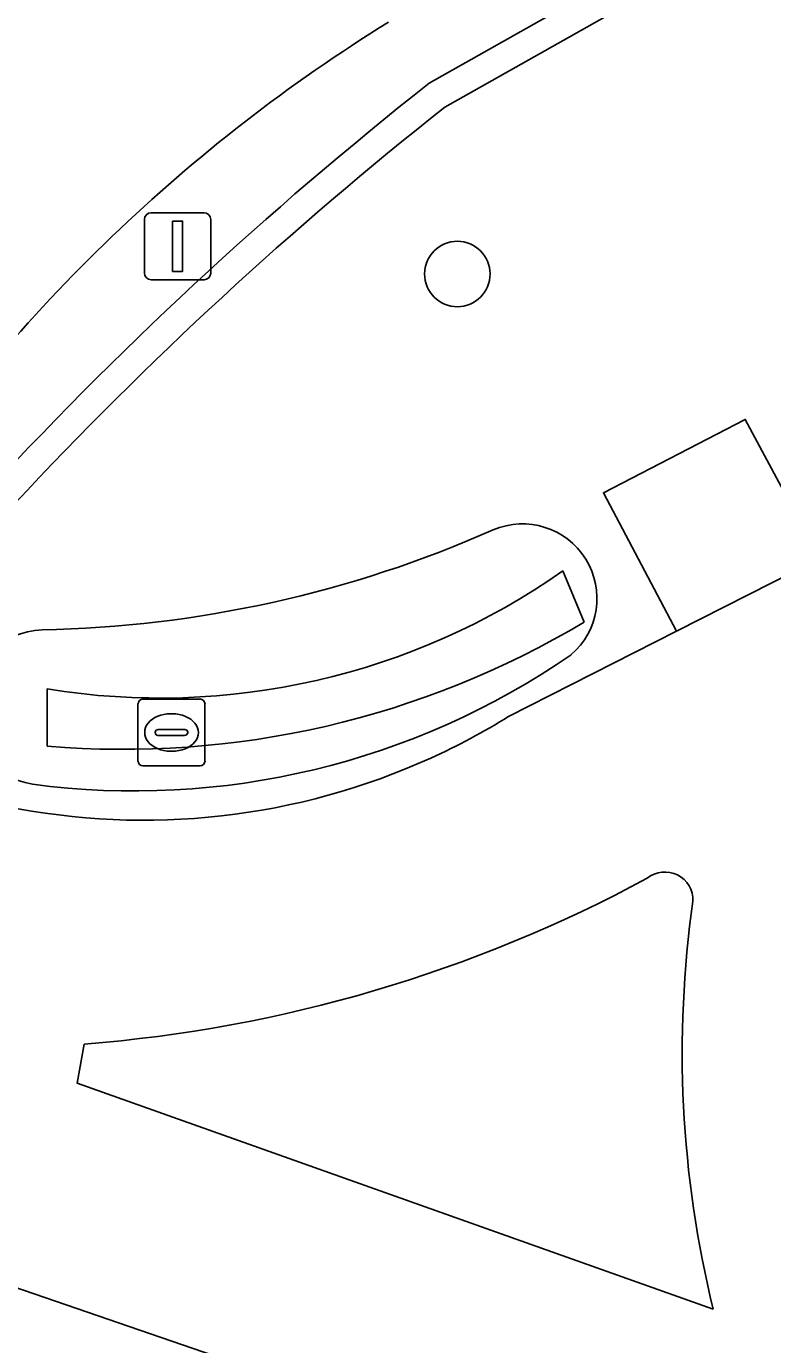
# Model space of a CAD drawing. Extents: x 161477 to 163040, y 383680 to 384871.
# Drawn here: x 162837.1 to 162848.25, y 384237.44 to 384257.13 of the extents above; entities that cross this region are included whole.
import ezdxf

# ---------------------------------------------------------------- set-up
doc = ezdxf.new("R2010")
doc.units = 0
for name, color, linetype in [('IMGEO_Berm_open', 7, 'Continuous'), ('IMGEO_Boom', 7, 'Continuous'), ('IMGEO_Fietspad_gesloten', 7, 'Continuous'), ('IMGEO_Greppel_droge_sloot', 7, 'Continuous'), ('IMGEO_Groenvoorziening', 7, 'Continuous'), ('IMGEO_Kolk', 7, 'Continuous'), ('IMGEO_Muur', 7, 'Continuous'), ('IMGEO_Oever', 7, 'Continuous'), ('IMGEO_Rijbaan_regionaal_gesloten', 7, 'Continuous'), ('IMGEO_Verkeerseiland_groen', 7, 'Continuous'), ('IMGEO_Verkeersregelinstallatiepaal', 7, 'Continuous'), ('IMGEO_Voetpad_halfverhard', 7, 'Continuous'), ('IMGEO_Voetpad_open', 7, 'Continuous')]:
    doc.layers.add(name, color=color, linetype=linetype)

msp = doc.modelspace()

# ---------------------------------------------------------------- linework, layer by layer
at = {"layer": 'IMGEO_Berm_open'}
msp.add_lwpolyline([(162843.122, 384256.284), (162851.341, 384260.919), (162854.198, 384262.214), (162857.011, 384263.143), (162859.88, 384263.885), (162863.018, 384264.085), (162867.221, 384263.933), (162870.3, 384263.311), (162870.788, 384263.213), (162873.61, 384262.102), (162875.993, 384260.906), (162878.734, 384259.148), (162880.583, 384257.409), (162882.288, 384255.528), (162884.176, 384252.88), (162891.292, 384240.256), (162898.3, 384227.088)], dxfattribs=at)
for centre, radius, start, end in [((162855.737, 384235.874), 25.091, 121.8025, 145.7366), ((162878.372, 384211.519), 56.978, 128.2185, 137.5172)]:
    msp.add_arc(centre, radius, start, end, dxfattribs=at)
at = {"layer": 'IMGEO_Boom'}
msp.add_circle((162843.542, 384253.434), 0.489, dxfattribs=at)
at = {"layer": 'IMGEO_Fietspad_gesloten'}
for points in [[(162863.007, 384256.983), (162857.905, 384254.055), (162848.956, 384249.185), (162846.816, 384248.096), (162844.308, 384246.824)], [(162836.778, 384245.485), (162836.082, 384245.65), (162835.227, 384245.852), (162834.472, 384246.111), (162834.358, 384245.916), (162833.299, 384243.1), (162833.066, 384242.48), (162832.465, 384239.782), (162835.636, 384238.743), (162847.965, 384234.506)], [(162847.366, 384237.969), (162837.86, 384241.348), (162837.968, 384241.93)]]:
    msp.add_lwpolyline(points, dxfattribs=at)
for centre, radius, start, end in [((162838.869, 384255.604), 10.329, 294.4643, 301.7779), ((162838.859, 384255.627), 10.353, 258.405, 294.461), ((162836.314, 384263.068), 21.202, 274.473, 298.3423), ((162846.644, 384244.082), 0.419, 357.81, 129.0599), ((162862.964, 384241.803), 16.062, 171.8999, 193.8089)]:
    msp.add_arc(centre, radius, start, end, dxfattribs=at)
at = {"layer": 'IMGEO_Greppel_droge_sloot'}
for points in [[(162845.436, 384248.234), (162845.12, 384248.998)], [(162837.412, 384247.235), (162837.413, 384246.382)]]:
    msp.add_lwpolyline(points, dxfattribs=at)
for centre, radius, start, end in [((162839.097, 384257.6), 10.501, 260.7661, 305.0005), ((162838.555, 384259.739), 13.406, 265.1137, 300.8829)]:
    msp.add_arc(centre, radius, start, end, dxfattribs=at)
at = {"layer": 'IMGEO_Groenvoorziening'}
for points in [[(162866.404, 384261.435), (162866.997, 384263.542), (162866.918, 384263.544), (162863.028, 384263.658), (162859.923, 384263.46), (162857.107, 384262.727), (162854.345, 384261.813), (162851.523, 384260.533), (162843.353, 384255.925)], [(162844.308, 384246.824), (162846.816, 384248.096), (162845.725, 384250.165), (162847.843, 384251.262), (162848.956, 384249.185), (162857.905, 384254.055), (162863.007, 384256.983)]]:
    msp.add_lwpolyline(points, dxfattribs=at)
for centre, radius, start, end in [((162878.68, 384211.156), 57.028, 128.2772, 137.0682), ((162844.515, 384248.588), 1.113, 310.643, 113.0805), ((162837.001, 384265.592), 17.477, 271.1003, 293.8889), ((162837.382, 384246.958), 1.161, 92.2303, 260.6232), ((162838.712, 384257.211), 11.5, 262.4118, 304.5894), ((162838.869, 384255.604), 10.329, 294.4643, 301.7779), ((162838.859, 384255.627), 10.353, 258.405, 294.461)]:
    msp.add_arc(centre, radius, start, end, dxfattribs=at)
at = {"layer": 'IMGEO_Kolk'}
for p, q in [((162838.77, 384246.159), (162838.77, 384247.011)), ((162838.845, 384247.085), (162839.697, 384247.085)), ((162839.771, 384247.011), (162839.771, 384246.159)), ((162839.258, 384246.865), (162839.283, 384246.865)), ((162839.029, 384246.579), (162839.029, 384246.591)), ((162839.467, 384246.542), (162839.069, 384246.542)), ((162839.072, 384246.628), (162839.47, 384246.628)), ((162839.513, 384246.591), (162839.513, 384246.579)), ((162839.281, 384246.305), (162839.256, 384246.305)), ((162839.697, 384246.085), (162838.845, 384246.085))]:
    msp.add_line(p, q, dxfattribs=at)
for points in [[(162838.77, 384246.159), (162838.77, 384247.011)], [(162838.845, 384247.085), (162839.697, 384247.085)], [(162839.771, 384247.011), (162839.771, 384246.159)], [(162839.697, 384246.085), (162838.845, 384246.085)]]:
    msp.add_lwpolyline(points, dxfattribs=at)
for centre, radius, start, end in [((162838.847, 384247.009), 0.0765, 91.552, 178.448), ((162838.847, 384247.009), 0.0765, 91.552, 178.448), ((162839.695, 384247.009), 0.0765, 1.552, 88.448), ((162839.695, 384247.009), 0.0765, 1.552, 88.448), ((162839.069, 384246.588), 0.0403, 85.8775, 175.7526), ((162839.066, 384246.578), 0.0366, 178.938, 274.7102), ((162839.47, 384246.585), 0.043, 264.8664, 352.4533), ((162839.474, 384246.59), 0.0386, 1.7309, 96.639), ((162838.847, 384246.161), 0.0765, 181.552, 268.448), ((162838.847, 384246.161), 0.0765, 181.552, 268.448), ((162839.695, 384246.161), 0.0765, 271.552, 358.448), ((162839.695, 384246.161), 0.0765, 271.552, 358.448)]:
    msp.add_arc(centre, radius, start, end, dxfattribs=at)
for centre, major_axis, ratio, start_param, end_param in [((162839.257, 384246.585), (-0.387, 0.002), 0.722429, 4.712389, 7.853982), ((162839.282, 384246.585), (-0.39, 0.002), 0.717154, 1.570796, 4.712389)]:
    msp.add_ellipse(centre, major_axis=major_axis, ratio=ratio, start_param=start_param, end_param=end_param, dxfattribs=at)
at = {"layer": 'IMGEO_Muur'}
for points in [[(162898.3, 384227.088), (162891.292, 384240.256), (162884.176, 384252.88), (162882.288, 384255.528), (162880.583, 384257.409), (162878.734, 384259.148), (162875.993, 384260.906), (162873.61, 384262.102), (162870.788, 384263.213), (162870.3, 384263.311), (162867.221, 384263.933), (162863.018, 384264.085), (162859.88, 384263.885), (162857.011, 384263.143), (162854.198, 384262.214), (162851.341, 384260.919), (162843.122, 384256.284)], [(162843.353, 384255.925), (162851.523, 384260.533), (162854.345, 384261.813), (162857.107, 384262.727), (162859.923, 384263.46), (162863.028, 384263.658), (162866.918, 384263.544), (162866.997, 384263.542), (162867.107, 384263.538), (162870.184, 384262.902), (162870.675, 384262.801), (162873.269, 384261.738), (162873.488, 384261.648), (162875.428, 384260.702), (162875.861, 384260.491), (162878.454, 384258.826), (162880.272, 384257.116), (162881.949, 384255.269), (162883.823, 384252.64), (162890.906, 384240.044), (162897.831, 384227.02)]]:
    msp.add_lwpolyline(points, dxfattribs=at)
for centre, radius, start, end in [((162878.372, 384211.519), 56.978, 128.2185, 137.5172), ((162878.68, 384211.156), 57.028, 128.2772, 137.0682)]:
    msp.add_arc(centre, radius, start, end, dxfattribs=at)
at = {"layer": 'IMGEO_Oever'}
for points in [[(162845.12, 384248.998), (162845.436, 384248.234)], [(162837.413, 384246.382), (162837.412, 384247.235)]]:
    msp.add_lwpolyline(points, dxfattribs=at)
for centre, radius, start, end in [((162844.515, 384248.588), 1.113, 310.643, 113.0805), ((162837.001, 384265.592), 17.477, 271.1003, 293.8889), ((162839.097, 384257.6), 10.501, 260.7661, 305.0005), ((162837.382, 384246.958), 1.161, 92.2303, 260.6232), ((162838.555, 384259.739), 13.406, 265.1137, 300.8829), ((162838.712, 384257.211), 11.5, 262.4118, 304.5894)]:
    msp.add_arc(centre, radius, start, end, dxfattribs=at)
at = {"layer": 'IMGEO_Rijbaan_regionaal_gesloten'}
msp.add_arc((162855.737, 384235.874), 25.091, 121.8025, 145.7366, dxfattribs=at)
at = {"layer": 'IMGEO_Verkeerseiland_groen'}
msp.add_lwpolyline([(162837.968, 384241.93), (162837.86, 384241.348), (162847.366, 384237.969)], dxfattribs=at)
for centre, radius, start, end in [((162836.314, 384263.068), 21.202, 274.473, 298.3423), ((162846.644, 384244.082), 0.419, 357.81, 129.0599), ((162862.964, 384241.803), 16.062, 171.8999, 193.8089)]:
    msp.add_arc(centre, radius, start, end, dxfattribs=at)
at = {"layer": 'IMGEO_Verkeersregelinstallatiepaal'}
for p, q in [((162838.867, 384253.448), (162838.867, 384254.248)), ((162838.867, 384254.248), (162838.867, 384253.448)), ((162838.967, 384254.348), (162839.757, 384254.348)), ((162839.757, 384254.348), (162838.967, 384254.348)), ((162839.857, 384254.248), (162839.857, 384253.448)), ((162839.857, 384253.448), (162839.857, 384254.248)), ((162839.757, 384253.348), (162838.967, 384253.348)), ((162838.967, 384253.348), (162839.757, 384253.348))]:
    msp.add_line(p, q, dxfattribs=at)
msp.add_lwpolyline([(162839.287, 384254.223), (162839.437, 384254.223), (162839.437, 384253.473), (162839.287, 384253.473), (162839.287, 384254.223)], dxfattribs=at)
for centre, start, end in [((162838.967, 384254.248), 90, 180), ((162838.967, 384254.248), 90, 180), ((162839.757, 384254.248), 0, 90), ((162839.757, 384254.248), 360, 90), ((162838.967, 384253.448), 180, 270), ((162838.967, 384253.448), 180, 270), ((162839.757, 384253.448), 270, 0), ((162839.757, 384253.448), 270, 0)]:
    msp.add_arc(centre, 0.1, start, end, dxfattribs=at)
at = {"layer": 'IMGEO_Voetpad_halfverhard'}
msp.add_lwpolyline([(162846.816, 384248.096), (162848.956, 384249.185), (162847.843, 384251.262), (162845.725, 384250.165)], close=True, dxfattribs=at)
at = {"layer": 'IMGEO_Voetpad_open'}
msp.add_lwpolyline([(162847.965, 384234.506), (162835.636, 384238.743)], dxfattribs=at)

doc.saveas('drawing.dxf')
